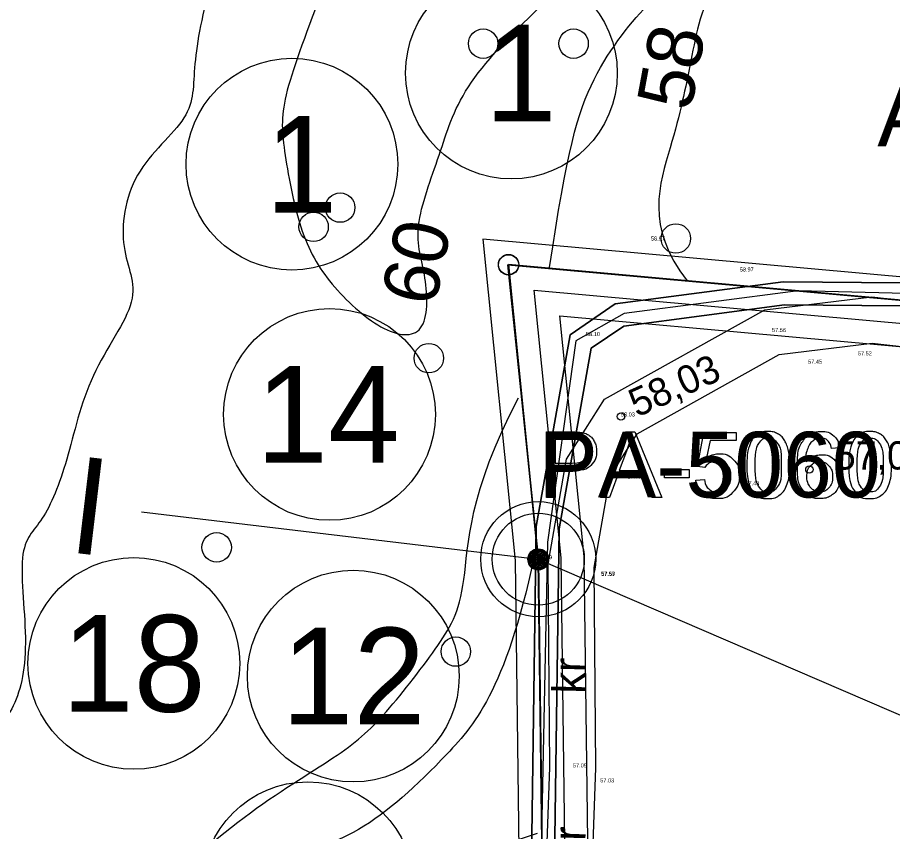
# Model space of a CAD drawing. Extents: x 700746 to 706058, y 6570320 to 6580460.
# Drawn here: x 702817.1 to 702893.2, y 6577416.5 to 6577487.2 of the extents above; entities that cross this region are included whole.
import ezdxf

# ---------------------------------------------------------------- set-up
doc = ezdxf.new("R2010")
doc.units = 0
for name, color, linetype in [('GEOLPUNKT', 7, 'Continuous'), ('HALJASTUS', 7, 'Continuous'), ('HORISONTAAL-EH2000', 7, 'Continuous'), ('illumineerimisjooned', 7, 'Continuous'), ('Kaitsevöönd', 7, 'Continuous'), ('kataster', 7, 'Continuous'), ('Kataster tekst', 7, 'Continuous'), ('KORGUS-EH2000', 7, 'Continuous'), ('KPOHULIIN', 7, 'Continuous'), ('Lõige', 7, 'Continuous'), ('MOOTKORG-EH2000', 7, 'Continuous'), ('mäeeraldis', 7, 'Continuous'), ('mäeeraldise teenindusmaa', 7, 'Continuous'), ('PIIR', 7, 'Continuous'), ('Plokid', 7, 'Continuous'), ('TEE', 7, 'Continuous'), ('VWX2_MV_PLOKK', 7, 'Continuous')]:
    doc.layers.add(name, color=color, linetype=linetype)

msp = doc.modelspace()

# ---------------------------------------------------------------- linework, layer by layer
at = {"layer": 'GEOLPUNKT'}
msp.add_line((702862.38, 6577440.12), (702862.38, 6577440.12), dxfattribs=at)
for points in [[(702863.085, 6577445.487), (702863.085, 6577451.187), (702865.236, 6577451.187)], [(702867.776, 6577445.487), (702869.967, 6577451.187), (702870.783, 6577451.187), (702873.111, 6577445.487), (702872.252, 6577445.487), (702871.592, 6577447.212), (702869.201, 6577447.212), (702868.576, 6577445.487), (702867.776, 6577445.487)], [(702876.861, 6577448.098), (702876.205, 6577448.185), (702876.757, 6577451.113), (702879.59, 6577451.113), (702879.59, 6577450.444), (702877.316, 6577450.444), (702877.009, 6577448.914)], [(702865.299, 6577450.514), (702863.841, 6577450.514), (702863.841, 6577448.476)], [(702888.57, 6577449.788), (702887.875, 6577449.732)], [(702870.049, 6577449.498), (702869.419, 6577447.825)], [(702869.419, 6577447.825), (702871.355, 6577447.825), (702870.757, 6577449.407)], [(702863.841, 6577448.476), (702865.315, 6577448.476)], [(702865.303, 6577447.803), (702863.841, 6577447.803), (702863.841, 6577445.487), (702863.085, 6577445.487)], [(702873.347, 6577447.199), (702873.347, 6577447.903), (702875.501, 6577447.903), (702875.501, 6577447.199), (702873.347, 6577447.199)], [(702876.079, 6577446.982), (702876.814, 6577447.042)]]:
    msp.add_lwpolyline(points, dxfattribs=at)
for radius in [5, 4, 0.9, 0.801, 0.7, 0.6, 0.5, 0.4, 0.3, 0.2, 0.1]:
    msp.add_circle((702862.38, 6577440.12), radius, dxfattribs=at)
for points in [[(702865.236, 6577451.187), (702865.804, 6577451.187), (702866.104, 6577451.133), (702866.524, 6577451.063), (702866.808, 6577450.866), (702867.092, 6577450.67), (702867.265, 6577450.316), (702867.438, 6577449.962), (702867.438, 6577449.538), (702867.438, 6577448.81), (702866.975, 6577448.307), (702866.512, 6577447.803), (702865.303, 6577447.803)], [(702880.506, 6577448.298), (702880.506, 6577449.309), (702880.714, 6577449.926), (702880.922, 6577450.543), (702881.332, 6577450.876), (702881.742, 6577451.209), (702882.364, 6577451.209), (702882.822, 6577451.209), (702883.169, 6577451.024), (702883.516, 6577450.84), (702883.74, 6577450.492), (702883.964, 6577450.144), (702884.093, 6577449.645), (702884.221, 6577449.145), (702884.221, 6577448.298), (702884.221, 6577447.296), (702884.015, 6577446.679), (702883.809, 6577446.062), (702883.399, 6577445.727), (702882.989, 6577445.392), (702882.364, 6577445.392), (702881.54, 6577445.392), (702881.07, 6577445.98), (702880.506, 6577446.693), (702880.506, 6577448.298)], [(702887.875, 6577449.732), (702887.781, 6577450.146), (702887.61, 6577450.334), (702887.325, 6577450.635), (702886.908, 6577450.635), (702886.573, 6577450.635), (702886.317, 6577450.449), (702885.988, 6577450.207), (702885.797, 6577449.745), (702885.606, 6577449.282), (702885.598, 6577448.426), (702885.851, 6577448.811), (702886.217, 6577448.998), (702886.583, 6577449.184), (702886.984, 6577449.184), (702887.685, 6577449.184), (702888.177, 6577448.669), (702888.67, 6577448.155), (702888.67, 6577447.338), (702888.67, 6577446.802), (702888.438, 6577446.342), (702888.207, 6577445.881), (702887.802, 6577445.636), (702887.397, 6577445.392), (702886.884, 6577445.392), (702886.008, 6577445.392), (702885.456, 6577446.035), (702884.903, 6577446.678), (702884.903, 6577448.154), (702884.903, 6577449.806), (702885.514, 6577450.556), (702886.047, 6577451.209), (702886.95, 6577451.209), (702887.624, 6577451.209), (702888.054, 6577450.831), (702888.484, 6577450.454), (702888.57, 6577449.788)], [(702889.36, 6577448.298), (702889.36, 6577449.309), (702889.568, 6577449.926), (702889.776, 6577450.543), (702890.186, 6577450.876), (702890.596, 6577451.209), (702891.218, 6577451.209), (702891.676, 6577451.209), (702892.023, 6577451.024), (702892.37, 6577450.84), (702892.594, 6577450.492), (702892.819, 6577450.144), (702892.947, 6577449.645), (702893.075, 6577449.145), (702893.075, 6577448.298), (702893.075, 6577447.296), (702892.869, 6577446.679), (702892.663, 6577446.062), (702892.253, 6577445.727), (702891.843, 6577445.392), (702891.218, 6577445.392), (702890.394, 6577445.392), (702889.924, 6577445.98), (702889.36, 6577446.693), (702889.36, 6577448.298)], [(702865.315, 6577448.476), (702866.046, 6577448.476), (702866.353, 6577448.748), (702866.66, 6577449.021), (702866.66, 6577449.514), (702866.66, 6577449.872), (702866.48, 6577450.127), (702866.299, 6577450.382), (702866.003, 6577450.463), (702865.813, 6577450.514), (702865.299, 6577450.514)], [(702870.757, 6577449.407), (702870.489, 6577450.128), (702870.355, 6577450.588), (702870.243, 6577450.041), (702870.049, 6577449.498)], [(702881.228, 6577448.298), (702881.228, 6577446.892), (702881.555, 6577446.429), (702881.883, 6577445.965), (702882.364, 6577445.965), (702882.844, 6577445.965), (702883.172, 6577446.431), (702883.5, 6577446.896), (702883.5, 6577448.298), (702883.5, 6577449.706), (702883.173, 6577450.168), (702882.846, 6577450.631), (702882.356, 6577450.631), (702881.875, 6577450.631), (702881.587, 6577450.223), (702881.228, 6577449.702), (702881.228, 6577448.298)], [(702890.082, 6577448.298), (702890.082, 6577446.892), (702890.409, 6577446.429), (702890.737, 6577445.965), (702891.218, 6577445.965), (702891.699, 6577445.965), (702892.026, 6577446.431), (702892.354, 6577446.896), (702892.354, 6577448.298), (702892.354, 6577449.706), (702892.027, 6577450.168), (702891.7, 6577450.631), (702891.21, 6577450.631), (702890.729, 6577450.631), (702890.441, 6577450.223), (702890.082, 6577449.702), (702890.082, 6577448.298)], [(702877.009, 6577448.914), (702877.523, 6577449.271), (702878.086, 6577449.271), (702878.833, 6577449.271), (702879.346, 6577448.754), (702879.859, 6577448.236), (702879.859, 6577447.423), (702879.859, 6577446.648), (702879.408, 6577446.084), (702878.86, 6577445.392), (702877.911, 6577445.392), (702877.133, 6577445.392), (702876.641, 6577445.827), (702876.149, 6577446.262), (702876.079, 6577446.982)], [(702876.814, 6577447.042), (702876.895, 6577446.506), (702877.192, 6577446.235), (702877.488, 6577445.965), (702877.91, 6577445.965), (702878.419, 6577445.965), (702878.768, 6577446.347), (702879.116, 6577446.729), (702879.116, 6577447.36), (702879.116, 6577447.961), (702878.781, 6577448.307), (702878.447, 6577448.654), (702877.899, 6577448.654), (702877.559, 6577448.654), (702877.288, 6577448.5), (702877.017, 6577448.345), (702876.861, 6577448.098)], [(702885.707, 6577447.334), (702885.707, 6577446.973), (702885.86, 6577446.642), (702886.014, 6577446.311), (702886.288, 6577446.138), (702886.563, 6577445.965), (702886.868, 6577445.965), (702887.314, 6577445.965), (702887.631, 6577446.323), (702887.948, 6577446.681), (702887.948, 6577447.295), (702887.948, 6577447.887), (702887.635, 6577448.227), (702887.321, 6577448.567), (702886.841, 6577448.567), (702886.367, 6577448.567), (702886.037, 6577448.227), (702885.707, 6577447.887), (702885.707, 6577447.334)]]:
    msp.add_open_spline(points, degree=3, dxfattribs=at)
at = {"layer": 'HALJASTUS'}
for centre in [(702857.588, 6577484.919), (702865.451, 6577484.919), (702845.163, 6577470.67), (702842.857, 6577468.996), (702874.333, 6577467.986), (702874.333, 6577467.986), (702852.875, 6577457.586), (702852.875, 6577457.586), (702834.434, 6577441.147), (702834.434, 6577441.147), (702855.222, 6577432.089), (702855.222, 6577432.089)]:
    msp.add_circle(centre, 1.28, dxfattribs=at)
at = {"layer": 'HORISONTAAL-EH2000'}
for points in [[(702862.255, 6577441.365), (702859.704, 6577429.104), (702854.406, 6577422.787), (702846.684, 6577415.724), (702839.462, 6577414.154), (702830.675, 6577406.385), (702821.935, 6577397.343), (702810.464, 6577392.258), (702798.938, 6577388.659), (702789.736, 6577386.988), (702776.566, 6577386.401), (702765.338, 6577388.847), (702760.69, 6577396.92), (702763.271, 6577405.814), (702769.952, 6577411.134), (702773.39, 6577416.875), (702772.427, 6577423.743), (702771.525, 6577436.282), (702770.193, 6577445.11), (702772.675, 6577456.175), (702775.965, 6577456.968), (702779.527, 6577457.81), (702782.46, 6577464.43), (702785.601, 6577468.658), (702789.548, 6577469.877), (702797.77, 6577475.291), (702801.77, 6577474.494), (702805.522, 6577475.51), (702806.822, 6577482.768), (702807.784, 6577490.253), (702808.108, 6577497.551), (702808.29, 6577502.101), (702809.43, 6577503.934), (702809.658, 6577504.259)], [(702839.585, 6577504.194), (702839.435, 6577503.949), (702837.266, 6577500.262), (702833.671, 6577490.121), (702832.24, 6577482.56), (702832.64, 6577478.585), (702826.718, 6577473.901), (702825.835, 6577466.713), (702828.283, 6577462.953), (702823.135, 6577456.27), (702821.506, 6577448.395), (702819.299, 6577443.028), (702816.96, 6577441.511), (702818.25, 6577432.24), (702816.924, 6577426.604), (702813.778, 6577424.088), (702814.779, 6577415.086), (702812.129, 6577411.532), (702807.625, 6577411.808), (702808.441, 6577405.151), (702810.226, 6577399.59), (702814.228, 6577401.584), (702819.841, 6577402.204), (702827.526, 6577409.568), (702836.269, 6577417.766), (702845.025, 6577422.992), (702848.62, 6577425.89), (702853.895, 6577432.785), (702856.34, 6577436.74), (702856.28, 6577445.84), (702860.659, 6577454.13)], [(702849.68, 6577503.97), (702846.842, 6577498.436), (702843.54, 6577489.2), (702839.937, 6577479.927), (702840.137, 6577476.277), (702841.565, 6577468.415), (702844.113, 6577464.02), (702848.83, 6577459.67), (702852.834, 6577459.18), (702852.775, 6577464.863), (702851.288, 6577468.616), (702853.969, 6577475.47), (702855.441, 6577480.877), (702862.153, 6577488.019), (702870.786, 6577495.328), (702874.402, 6577499.074), (702876.587, 6577502.052), (702876.797, 6577503.479), (702876.861, 6577504.114)], [(702863.37, 6577465.463), (702864.851, 6577475.502), (702866.747, 6577482.417), (702872.474, 6577489.094), (702876.05, 6577492.46), (702883.564, 6577496.864), (702881.322, 6577500.464), (702882.668, 6577502.921), (702883.19, 6577504.092), (702883.195, 6577504.101)], [(702887.738, 6577504.091), (702887.848, 6577503.601), (702888.139, 6577501.985), (702887.457, 6577498.359), (702883.046, 6577491.668), (702877.1, 6577491.16), (702875.622, 6577483.172), (702874.28, 6577476.74), (702871.606, 6577468.956), (702875.327, 6577464.317)], [(702755.594, 6577457.156), (702755.333, 6577455.456), (702754.78, 6577449.053), (702757.17, 6577438.71), (702756.522, 6577431.03), (702749.295, 6577415.414), (702747.147, 6577408.077), (702745.162, 6577402.058), (702746.744, 6577391.651), (702750.263, 6577381.929), (702760.962, 6577376.498), (702771.653, 6577375.65), (702780.137, 6577380.06), (702789.275, 6577380.665), (702795.909, 6577380.665), (702811.36, 6577386.463), (702821.561, 6577391.502), (702830.031, 6577397.303), (702841.76, 6577406.256), (702854.823, 6577413.844), (702862.315, 6577416.313)], [(702740.522, 6577440.45), (702741.012, 6577438.069), (702742.736, 6577432.745), (702744.301, 6577420.391), (702740.595, 6577410.004), (702739.998, 6577395.66), (702742.46, 6577382.298), (702748.935, 6577372.015), (702757.509, 6577371.368), (702776.508, 6577371.806), (702807.661, 6577378.761), (702821.944, 6577383.422), (702828.757, 6577384.854), (702832.751, 6577380.639)]]:
    msp.add_open_spline(points, degree=3, dxfattribs=at)
at = {"layer": 'illumineerimisjooned'}
for points in [[(703281.213, 6577072.058), (703170.159, 6577171.774), (703168.929, 6577173.195), (703127.168, 6577443.561), (702857.567, 6577467.93), (702860.381, 6577440.007), (702861.165, 6577378.171)], [(702863.784, 6577290.018), (702865.214, 6577375.332), (702864.385, 6577440.164), (702864.379, 6577440.224), (702864.379, 6577440.233), (702862.035, 6577463.486), (703118.822, 6577440.287), (703124.016, 6577437.389), (703150.875, 6577263.871), (703165.133, 6577171.562), (703165.173, 6577171.504), (703167.053, 6577159.433)]]:
    msp.add_lwpolyline(points, dxfattribs=at)
at = {"layer": 'Kaitsevöönd'}
for points in [[(702794.95, 6577364.777), (702818.389, 6577375.72), (702828.735, 6577379.058), (702838.212, 6577380.843), (702838.52, 6577388.149), (702852.487, 6577387.705), (702858.963, 6577390.846), (702860.787, 6577393.4), (702861.569, 6577397.509), (702862.199, 6577442.954), (702865.165, 6577459.616), (702869.066, 6577462.299), (702883.648, 6577464.23), (702907.533, 6577464.018), (702912.866, 6577462.951), (702920.802, 6577461.489), (702939.041, 6577459.391), (702951.401, 6577457.715), (702964.6, 6577456.876), (702977.299, 6577455.818), (702986.331, 6577453.296), (703006.151, 6577451.418), (703028.404, 6577450.788), (703068.332, 6577446.793)], [(703068.332, 6577446.793), (703028.404, 6577450.788), (703006.151, 6577451.418), (702986.331, 6577453.296), (702977.299, 6577455.818), (702964.6, 6577456.876), (702951.401, 6577457.715), (702939.041, 6577459.391), (702920.802, 6577461.489), (702912.866, 6577462.951), (702907.533, 6577464.018), (702883.648, 6577464.23), (702869.066, 6577462.299), (702865.165, 6577459.616), (702862.199, 6577442.954), (702861.569, 6577397.509), (702860.787, 6577393.4), (702858.963, 6577390.846), (702852.487, 6577387.705), (702838.52, 6577388.149), (702838.212, 6577380.843), (702828.735, 6577379.058), (702818.389, 6577375.72), (702794.95, 6577364.777)], [(703068.116, 6577444.805), (703028.276, 6577448.79), (703006.028, 6577449.42), (702985.964, 6577451.322), (702976.944, 6577453.84), (702964.453, 6577454.882), (702951.203, 6577455.723), (702938.792, 6577457.407), (702920.506, 6577459.51), (702912.489, 6577460.987), (702907.326, 6577462.02), (702883.771, 6577462.229), (702869.804, 6577460.379), (702866.988, 6577458.442), (702864.196, 6577442.764), (702863.567, 6577397.307), (702862.67, 6577392.595), (702860.295, 6577389.269), (702852.917, 6577385.69), (702840.435, 6577386.087), (702840.143, 6577379.172), (702829.229, 6577377.116), (702819.122, 6577373.855), (702795.781, 6577362.957)], [(702795.781, 6577362.957), (702819.122, 6577373.855), (702829.229, 6577377.116), (702840.143, 6577379.172), (702840.435, 6577386.087), (702852.917, 6577385.69), (702860.295, 6577389.269), (702862.67, 6577392.595), (702863.567, 6577397.307), (702864.196, 6577442.764), (702866.988, 6577458.442), (702869.804, 6577460.379), (702883.771, 6577462.229), (702907.326, 6577462.02), (702912.489, 6577460.987), (702920.506, 6577459.51), (702938.792, 6577457.407), (702951.203, 6577455.723), (702964.453, 6577454.882), (702976.944, 6577453.84), (702985.964, 6577451.322), (703006.028, 6577449.42), (703028.276, 6577448.79), (703068.116, 6577444.805)]]:
    msp.add_lwpolyline(points, dxfattribs=at)
at = {"layer": 'kataster'}
msp.add_lwpolyline([(703360.09, 6576531.99), (703277.36, 6577072.83), (703167.04, 6577172.32), (703125.43, 6577441.71), (702859.8, 6577465.72), (702862.38, 6577440.12), (702863.2, 6577375.41), (702851.4, 6577379.23), (702839.86, 6577381.59), (702831.19, 6577380.43), (702820.1, 6577376.69), (702754.28, 6577347.92), (702741.83, 6577344.92), (702732.67, 6577344.2), (702712.5, 6577346.91), (702704.73, 6577347.96), (702701.8, 6577345.85), (702700.78, 6577341.43), (702712.4, 6577226.51), (702651.69, 6577159.42), (702595.69, 6577121.68), (702628.71, 6576895.25), (702720.42, 6576547.28)], dxfattribs=at)
msp.add_lwpolyline([(702859.8, 6577465.72), (703125.43, 6577441.71), (703167.04, 6577172.32), (703141.54, 6577201.64), (703129.16, 6577218.59), (703119.31, 6577233.95), (703096.08, 6577280.59), (703057.1, 6577329.85), (703041.25, 6577339.7), (703019.19, 6577342.06), (703005.04, 6577344.66), (702961.68, 6577364.05), (702944.77, 6577367.92), (702900.72, 6577367.74), (702878.06, 6577370.59), (702863.2, 6577375.41), (702862.38, 6577440.12)], close=True, dxfattribs=at)
at = {"layer": 'KORGUS-EH2000'}
for centre in [(702869.566, 6577452.52), (702885.941, 6577447.91)]:
    msp.add_circle(centre, 0.32, dxfattribs=at)
at = {"layer": 'KPOHULIIN'}
msp.add_lwpolyline([(703039.136, 6577448.892), (703002.934, 6577450.534), (702965.942, 6577455.537), (702952.102, 6577456.696), (702904.814, 6577462.955), (702884.959, 6577463.451), (702869.844, 6577461.464), (702865.651, 6577459.091), (702863.169, 6577441.596), (702862.294, 6577397.954), (702861.529, 6577393.511), (702859.8, 6577390.103), (702852.209, 6577386.673), (702839.708, 6577387.157), (702839.039, 6577386.59), (702839.027, 6577380.043), (702829, 6577378.2), (702826.581, 6577377.417), (702819.524, 6577374.929), (702807.768, 6577369.321)], dxfattribs=at)
at = {"layer": 'Lõige'}
msp.add_lwpolyline([(702827.903, 6577444.245), (702862.38, 6577440.12), (702933.752, 6577409.378), (703016.385, 6577403.046), (703082.772, 6577387.952), (703210.312, 6577440.12), (703229.197, 6577449.305)], dxfattribs=at)
at = {"layer": 'mäeeraldis'}
msp.add_lwpolyline([(702859.802, 6577465.696), (703119.425, 6577442.241), (703125.486, 6577438.859), (703125.878, 6577438.438), (703152.852, 6577264.176), (703167.04, 6577172.32), (703167.079, 6577172.263), (703170.22, 6577152.098), (703089.87, 6577211.79), (702861.725, 6577286.484), (702863.214, 6577375.336), (702862.386, 6577440.049), (702862.38, 6577440.109), (702862.38, 6577440.12), (702859.802, 6577465.696)], dxfattribs=at)
at = {"layer": 'mäeeraldise teenindusmaa'}
msp.add_lwpolyline([(702859.8, 6577465.72), (703125.43, 6577441.71), (703167.04, 6577172.32), (703168.73, 6577170.37), (703277.36, 6577072.83), (703231.53, 6577106.55), (703089.87, 6577211.79), (702713.81, 6577334.91), (702712.5, 6577346.91), (702732.67, 6577344.2), (702741.83, 6577344.92), (702754.28, 6577347.92), (702820.1, 6577376.69), (702831.19, 6577380.43), (702839.86, 6577381.59), (702851.4, 6577379.23), (702863.2, 6577375.41), (702862.38, 6577440.12), (702859.8, 6577465.72)], dxfattribs=at)
at = {"layer": 'PIIR'}
for centre, radius in [((702860.047, 6577482.36), 9.2), ((702840.974, 6577474.444), 9.2), ((702859.8, 6577465.72), 0.88), ((702859.802, 6577465.696), 0.88), ((702859.802, 6577465.696), 0.88), ((702844.242, 6577452.696), 9.2), ((702862.38, 6577440.12), 0.88), ((702862.38, 6577440.12), 0.88), ((702862.38, 6577440.12), 0.88), ((702862.38, 6577440.109), 0.88), ((702862.38, 6577440.109), 0.88), ((702862.386, 6577440.049), 0.88), ((702862.386, 6577440.049), 0.88), ((702827.237, 6577431.06), 9.2), ((702846.306, 6577429.959), 9.2), ((702842.37, 6577411.571), 9.2)]:
    msp.add_circle(centre, radius, dxfattribs=at)
at = {"layer": 'Plokid'}
msp.add_lwpolyline([(703043.339, 6577445.098), (703121.898, 6577438.001), (703148.899, 6577263.565), (703163.227, 6577170.805), (703163.267, 6577170.746), (703164.325, 6577163.951), (703092.665, 6577217.188), (702865.809, 6577291.46), (702867.214, 6577375.329), (702866.384, 6577440.28), (702866.378, 6577440.34), (702866.377, 6577440.346), (702864.268, 6577461.276), (703043.339, 6577445.098)], dxfattribs=at)
at = {"layer": 'TEE'}
for points in [[(702854.295, 6577385.64), (702860.479, 6577389.575), (702862.441, 6577395.052), (702863.39, 6577422.051), (702863.228, 6577439.724), (702864.831, 6577448.811), (702868.15, 6577454.02), (702882.063, 6577461.794), (702891.371, 6577462.918), (702902.098, 6577461.712), (702930.372, 6577458.183), (702970.52, 6577454.63), (702979.741, 6577452.7), (703007.61, 6577449.54), (703016.03, 6577449.1), (703039.79, 6577447.54), (703064.11, 6577445.63), (703091.649, 6577443.036), (703115.431, 6577437.527), (703121.504, 6577429.638), (703126.034, 6577420.563), (703128.417, 6577398.523), (703132.082, 6577374.622), (703133.755, 6577354.122)], [(702862.217, 6577386.504), (702865.634, 6577388.714), (702866.439, 6577394.912), (702867.391, 6577421.999), (702867.231, 6577439.393), (702868.631, 6577447.333), (702870.981, 6577451.02), (702883.325, 6577457.917), (702891.388, 6577458.891), (702901.627, 6577457.74), (702929.896, 6577454.211), (702966.011, 6577450.063), (702979.36, 6577448.718), (703005.469, 6577446.357), (703022.241, 6577445.328), (703043.653, 6577443.823), (703061.336, 6577442.089), (703090.993, 6577439.082), (703113.134, 6577433.953), (703118.098, 6577427.505), (703122.134, 6577419.419), (703124.449, 6577398.005), (703128.111, 6577374.126), (703130.043, 6577354.145)]]:
    msp.add_lwpolyline(points, dxfattribs=at)
at = {"layer": 'VWX2_MV_PLOKK'}
for points in [[(702671.98, 6577568.29), (702779.72, 6577521), (702911.62, 6577488.86), (703121.85, 6577464.43), (703125.37, 6577441.7), (702859.74, 6577465.7), (702862.39, 6577440.05), (702863.21, 6577375.33), (702861.72, 6577286.46), (702849.88, 6577229.56), (702759.17, 6577231.22), (702698.87, 6577370.58)], [(702671.98, 6577568.29), (702779.72, 6577521), (702911.62, 6577488.86), (703121.85, 6577464.43), (703125.37, 6577441.7), (702859.74, 6577465.7), (702862.39, 6577440.05), (702863.21, 6577375.33), (702861.72, 6577286.46), (702849.88, 6577229.56), (702759.17, 6577231.22), (702698.87, 6577370.58)], [(702859.74, 6577465.7), (703125.37, 6577441.7), (703167.08, 6577172.26), (703170.22, 6577152.07), (703089.79, 6577211.82), (702861.72, 6577286.46), (702863.21, 6577375.33), (702862.39, 6577440.05)], [(702859.74, 6577465.7), (703125.37, 6577441.7), (703167.08, 6577172.26), (703170.22, 6577152.07), (703089.79, 6577211.82), (702861.72, 6577286.46), (702863.21, 6577375.33), (702862.39, 6577440.05)]]:
    msp.add_lwpolyline(points, close=True, dxfattribs=at)

# ---------------------------------------------------------------- texts
at = {"layer": 'GEOLPUNKT'}
msp.add_text('PA-5060', height=5.7, dxfattribs=at).set_placement((702862.472, 6577445.487))
at = {"layer": 'HORISONTAAL-EH2000'}
for s, rotation, p in [('58', 79.55423, (702875.632, 6577478.961)), ('60', 78.3497, (702853.397, 6577461.964))]:
    msp.add_text(s, height=4.8, rotation=rotation, dxfattribs=at).set_placement(p)
at = {"layer": 'Kataster tekst'}
msp.add_text('Ahtme metskond 25', height=5.7, dxfattribs=at).set_placement((702891.844, 6577475.992))
at = {"layer": 'KORGUS-EH2000'}
msp.add_text('58,03', height=2.45, rotation=24.20281, dxfattribs=at).set_placement((702870.956, 6577452.418))
msp.add_text('57,01', height=2.45, dxfattribs=at).set_placement((702888.141, 6577447.91))
at = {"layer": 'Lõige'}
msp.add_text('I', height=8.4, rotation=353.17707, dxfattribs=at).set_placement((702821.39, 6577440.752))
at = {"layer": 'MOOTKORG-EH2000'}
for s, p in [('58.97', (702872.176, 6577467.809)), ('58.97', (702879.893, 6577465.119)), ('57.56', (702882.694, 6577459.856)), ('58.10', (702866.53, 6577459.506)), ('57.52', (702890.157, 6577457.83)), ('57.45', (702885.831, 6577457.108)), ('58.03', (702869.566, 6577452.52)), ('57.77', (702870.139, 6577447.111)), ('57.43', (702880.375, 6577446.537)), ('58.19', (702862.38, 6577440.12)), ('57.55', (702867.834, 6577438.695)), ('57.57', (702867.858, 6577438.664)), ('57.09', (702865.391, 6577422.025)), ('57.03', (702867.767, 6577420.725))]:
    msp.add_text(s, height=0.35, dxfattribs=at).set_placement(p)
at = {"layer": 'PIIR'}
for s, p in [('1', (702857.735, 6577478.16)), ('1', (702838.663, 6577470.244)), ('14', (702837.852, 6577448.496)), ('18', (702820.976, 6577426.86)), ('12', (702840.076, 6577425.759))]:
    msp.add_text(s, height=8.4, dxfattribs=at).set_placement(p)
at = {"layer": 'TEE'}
for p in [(702866.436, 6577428.41), (702866.436, 6577413.752)]:
    msp.add_text('kr', height=2.8, rotation=88.76476, dxfattribs=at).set_placement(p)

doc.saveas('drawing.dxf')
